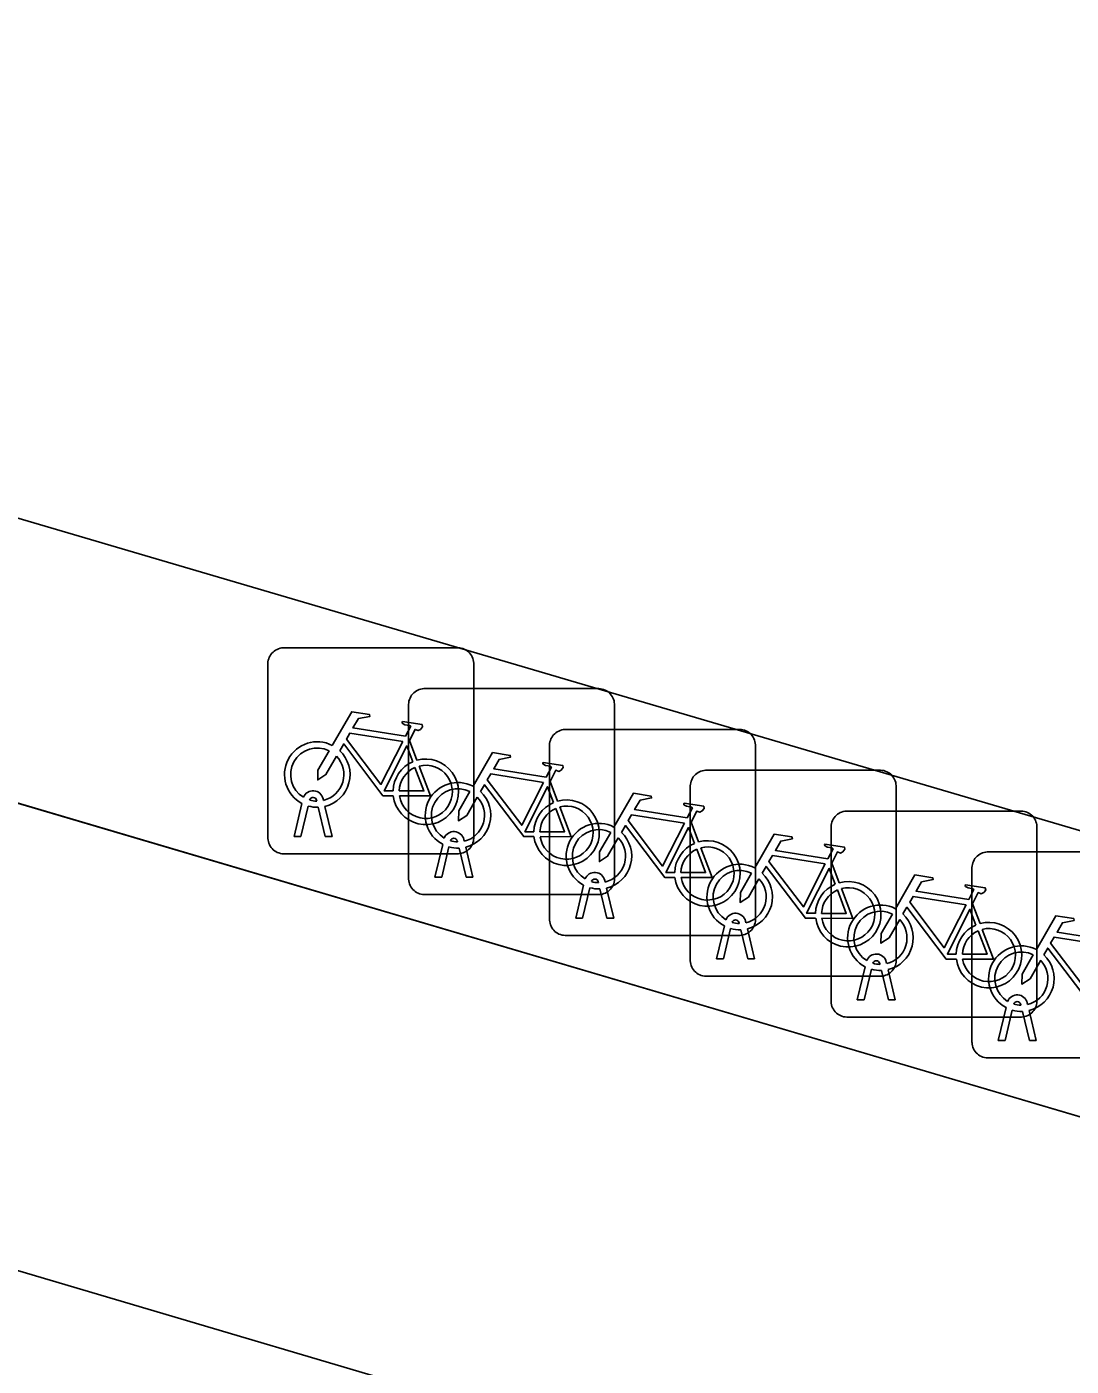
# Model space of a CAD drawing. Extents: x 161772 to 163126, y 383092 to 383917.
# Drawn here: x 163019.38 to 163024.45, y 383666.18 to 383672.67 of the extents above; entities that cross this region are included whole.
import ezdxf

# ---------------------------------------------------------------- set-up
doc = ezdxf.new("R2010")
doc.units = 0
for name, color, linetype in [('IMGEO_Erf', 7, 'Continuous'), ('IMGEO_Fietsenrek', 7, 'Continuous'), ('IMGEO_Pand', 7, 'Continuous'), ('IMGEO_Parkeervlak_open', 7, 'Continuous'), ('IMGEO_Voetpad_open', 7, 'Continuous')]:
    doc.layers.add(name, color=color, linetype=linetype)

msp = doc.modelspace()

# ---------------------------------------------------------------- linework, layer by layer
at = {"layer": 'IMGEO_Erf'}
for points in [[(162987.675, 383678.251), (163042.67, 383662.024)], [(163036.67, 383665.206), (163031.122, 383666.836), (163031.043, 383666.569), (163030.672, 383666.679), (163030.751, 383666.949), (163025.236, 383668.569), (163025.128, 383668.306), (163024.652, 383668.463), (163024.724, 383668.708), (163019.196, 383670.333), (163019.125, 383670.09), (163018.79, 383670.188), (163018.873, 383670.469), (163013.258, 383672.119), (163013.179, 383671.851), (163012.778, 383671.969), (163012.866, 383672.27), (163007.28, 383673.912), (163007.206, 383673.662), (163006.811, 383673.778), (163006.882, 383674.017), (163001.362, 383675.639)]]:
    msp.add_lwpolyline(points, dxfattribs=at)
at = {"layer": 'IMGEO_Fietsenrek'}
for p, q in [((163020.6279, 383669.6615), (163021.4688, 383669.6615)), ((163021.4688, 383669.6615), (163020.6279, 383669.6615)), ((163020.5535, 383668.7369), (163020.5535, 383669.5778)), ((163020.5535, 383669.5778), (163020.5535, 383668.7369)), ((163021.5525, 383669.5871), (163021.5525, 383668.7462)), ((163021.5525, 383668.7462), (163021.5525, 383669.5871)), ((163021.3109, 383669.4635), (163022.1518, 383669.4635)), ((163022.1518, 383669.4635), (163021.3109, 383669.4635)), ((163021.2365, 383668.5389), (163021.2365, 383669.3798)), ((163021.2365, 383669.3798), (163021.2365, 383668.5389)), ((163022.2355, 383669.3891), (163022.2355, 383668.5482)), ((163022.2355, 383668.5482), (163022.2355, 383669.3891)), ((163021.2402, 383669.2112), (163021.2765, 383669.116)), ((163021.9949, 383669.2655), (163022.8358, 383669.2655)), ((163022.8358, 383669.2655), (163021.9949, 383669.2655)), ((163021.9205, 383668.3409), (163021.9205, 383669.1818)), ((163021.9205, 383669.1818), (163021.9205, 383668.3409)), ((163022.9195, 383669.1911), (163022.9195, 383668.3502)), ((163022.9195, 383668.3502), (163022.9195, 383669.1911)), ((163021.9232, 383669.0132), (163021.9595, 383668.918)), ((163022.6779, 383669.0675), (163023.5188, 383669.0675)), ((163023.5188, 383669.0675), (163022.6779, 383669.0675)), ((163022.6035, 383668.1429), (163022.6035, 383668.9838)), ((163022.6035, 383668.9838), (163022.6035, 383668.1429)), ((163023.6025, 383668.9931), (163023.6025, 383668.1522)), ((163023.6025, 383668.1522), (163023.6025, 383668.9931)), ((163020.6805, 383668.7463), (163020.7188, 383668.9063)), ((163020.7492, 383668.8941), (163020.7139, 383668.7463)), ((163020.7909, 383668.9179), (163020.7899, 383668.9222)), ((163020.832, 383668.7463), (163020.7981, 383668.888)), ((163020.8216, 383668.9294), (163020.8234, 383668.9215)), ((163020.8304, 383668.8923), (163020.8654, 383668.7463)), ((163023.3609, 383668.8695), (163024.2018, 383668.8695)), ((163024.2018, 383668.8695), (163023.3609, 383668.8695)), ((163022.6072, 383668.8152), (163022.6435, 383668.72)), ((163023.2865, 383667.9449), (163023.2865, 383668.7858)), ((163023.2865, 383668.7858), (163023.2865, 383667.9449)), ((163024.2855, 383668.7951), (163024.2855, 383667.9542)), ((163024.2855, 383667.9542), (163024.2855, 383668.7951)), ((163020.7139, 383668.7463), (163020.6805, 383668.7463)), ((163020.8654, 383668.7463), (163020.832, 383668.7463)), ((163021.3635, 383668.5483), (163021.4018, 383668.7083)), ((163021.4322, 383668.6961), (163021.3969, 383668.5483)), ((163021.4739, 383668.7199), (163021.4729, 383668.7242)), ((163021.515, 383668.5483), (163021.4811, 383668.69)), ((163021.5046, 383668.7314), (163021.5064, 383668.7235)), ((163021.5134, 383668.6943), (163021.5484, 383668.5483)), ((163021.4781, 383668.6625), (163020.6372, 383668.6625)), ((163020.6372, 383668.6625), (163021.4781, 383668.6625)), ((163024.0449, 383668.6715), (163024.8858, 383668.6715)), ((163024.8858, 383668.6715), (163024.0449, 383668.6715)), ((163023.2902, 383668.6172), (163023.3265, 383668.522)), ((163023.9705, 383667.7469), (163023.9705, 383668.5878)), ((163023.9705, 383668.5878), (163023.9705, 383667.7469)), ((163021.3969, 383668.5483), (163021.3635, 383668.5483)), ((163021.5484, 383668.5483), (163021.515, 383668.5483)), ((163022.0475, 383668.3503), (163022.0858, 383668.5103)), ((163022.1162, 383668.4981), (163022.0809, 383668.3503)), ((163022.1579, 383668.5219), (163022.1569, 383668.5262)), ((163022.1886, 383668.5334), (163022.1904, 383668.5255)), ((163022.1974, 383668.4963), (163022.2324, 383668.3503)), ((163022.1611, 383668.4645), (163021.3202, 383668.4645)), ((163021.3202, 383668.4645), (163022.1611, 383668.4645)), ((163022.199, 383668.3503), (163022.1651, 383668.492)), ((163023.9732, 383668.4192), (163024.0095, 383668.324)), ((163022.0809, 383668.3503), (163022.0475, 383668.3503)), ((163022.2324, 383668.3503), (163022.199, 383668.3503)), ((163022.7305, 383668.1523), (163022.7688, 383668.3123)), ((163022.7992, 383668.3001), (163022.7639, 383668.1523)), ((163022.8409, 383668.3239), (163022.8399, 383668.3282)), ((163022.8716, 383668.3354), (163022.8734, 383668.3275)), ((163022.8804, 383668.2983), (163022.9154, 383668.1523)), ((163022.8451, 383668.2665), (163022.0042, 383668.2665)), ((163022.0042, 383668.2665), (163022.8451, 383668.2665)), ((163022.882, 383668.1523), (163022.8481, 383668.294)), ((163022.7639, 383668.1523), (163022.7305, 383668.1523)), ((163022.9154, 383668.1523), (163022.882, 383668.1523)), ((163023.4135, 383667.9543), (163023.4518, 383668.1143)), ((163023.5239, 383668.1259), (163023.5229, 383668.1302)), ((163023.5546, 383668.1374), (163023.5564, 383668.1295)), ((163023.5281, 383668.0685), (163022.6872, 383668.0685)), ((163022.6872, 383668.0685), (163023.5281, 383668.0685)), ((163023.4822, 383668.1021), (163023.4469, 383667.9543)), ((163023.565, 383667.9543), (163023.5311, 383668.096)), ((163023.5634, 383668.1003), (163023.5984, 383667.9543)), ((163023.4469, 383667.9543), (163023.4135, 383667.9543)), ((163023.5984, 383667.9543), (163023.565, 383667.9543)), ((163024.0975, 383667.7563), (163024.1358, 383667.9163)), ((163024.2079, 383667.9279), (163024.2069, 383667.9322)), ((163024.2386, 383667.9394), (163024.2404, 383667.9315)), ((163024.2111, 383667.8705), (163023.3702, 383667.8705)), ((163023.3702, 383667.8705), (163024.2111, 383667.8705)), ((163024.1662, 383667.9041), (163024.1309, 383667.7563)), ((163024.249, 383667.7563), (163024.2151, 383667.898)), ((163024.2474, 383667.9023), (163024.2824, 383667.7563)), ((163024.1309, 383667.7563), (163024.0975, 383667.7563)), ((163024.2824, 383667.7563), (163024.249, 383667.7563)), ((163024.8951, 383667.6725), (163024.0542, 383667.6725)), ((163024.0542, 383667.6725), (163024.8951, 383667.6725))]:
    msp.add_line(p, q, dxfattribs=at)
for points in [[(163020.8661, 383669.1882), (163020.9608, 383669.3517), (163021.047, 383669.3379), (163021.0487, 383669.3292), (163020.9926, 383669.3183), (163020.9664, 383669.273), (163021.2216, 383669.2322)], [(163021.2216, 383669.2322), (163021.2466, 383669.281), (163021.2415, 383669.285), (163021.2183, 383669.2887), (163021.2056, 383669.2962), (163021.2046, 383669.2993), (163021.2068, 383669.3039), (163021.3016, 383669.2888), (163021.3039, 383669.2785), (163021.2945, 383669.2661), (163021.2821, 383669.2597), (163021.2676, 383669.2659), (163021.2402, 383669.2112)], [(163021.2087, 383669.207), (163020.9519, 383669.248), (163020.9352, 383669.2192), (163021.1022, 383668.9989), (163021.2087, 383669.207)], [(163020.8868, 383669.1357), (163020.8352, 383669.0465), (163020.7953, 383669.0205), (163020.7965, 383669.068), (163020.851, 383669.1622)], [(163021.1618, 383668.9435), (163021.1121, 383668.9436), (163020.9214, 383669.1953), (163020.9024, 383669.1625)], [(163021.2567, 383669.109), (163021.2274, 383669.1858), (163021.118, 383668.9677), (163021.1607, 383668.9676)], [(163021.5491, 383668.9902), (163021.6438, 383669.1537), (163021.73, 383669.1399), (163021.7317, 383669.1312), (163021.6756, 383669.1203), (163021.6494, 383669.075), (163021.9046, 383669.0342)], [(163021.1907, 383668.9675), (163021.3106, 383668.9673), (163021.2674, 383669.0809)], [(163021.2872, 383669.0878), (163021.3422, 383668.9432), (163021.1921, 383668.9435)], [(163021.9046, 383669.0342), (163021.9296, 383669.083), (163021.9245, 383669.087), (163021.9013, 383669.0907), (163021.8886, 383669.0982), (163021.8876, 383669.1013), (163021.8898, 383669.1059), (163021.9846, 383669.0908), (163021.9869, 383669.0805), (163021.9775, 383669.0681), (163021.9651, 383669.0617), (163021.9506, 383669.0679), (163021.9232, 383669.0132)], [(163021.8917, 383669.009), (163021.6349, 383669.05), (163021.6182, 383669.0212), (163021.7852, 383668.8009), (163021.8917, 383669.009)], [(163021.5698, 383668.9377), (163021.5182, 383668.8485), (163021.4783, 383668.8225), (163021.4795, 383668.87), (163021.534, 383668.9642)], [(163021.8448, 383668.7455), (163021.7951, 383668.7456), (163021.6044, 383668.9973), (163021.5854, 383668.9645)], [(163021.9397, 383668.911), (163021.9104, 383668.9878), (163021.801, 383668.7697), (163021.8437, 383668.7696)], [(163022.2331, 383668.7922), (163022.3278, 383668.9557), (163022.414, 383668.9419), (163022.4157, 383668.9332), (163022.3596, 383668.9223), (163022.3334, 383668.877), (163022.5886, 383668.8362)], [(163021.9702, 383668.8898), (163022.0252, 383668.7452), (163021.8751, 383668.7455)], [(163022.5886, 383668.8362), (163022.6136, 383668.885), (163022.6085, 383668.889), (163022.5853, 383668.8927), (163022.5726, 383668.9002), (163022.5716, 383668.9033), (163022.5738, 383668.9079), (163022.6686, 383668.8928), (163022.6709, 383668.8825), (163022.6615, 383668.8701), (163022.6491, 383668.8637), (163022.6346, 383668.8699), (163022.6072, 383668.8152)], [(163021.8737, 383668.7695), (163021.9936, 383668.7693), (163021.9504, 383668.8829)], [(163022.5757, 383668.811), (163022.3189, 383668.852), (163022.3022, 383668.8232), (163022.4692, 383668.6029), (163022.5757, 383668.811)], [(163022.2538, 383668.7397), (163022.2022, 383668.6505), (163022.1623, 383668.6245), (163022.1635, 383668.672), (163022.218, 383668.7662)], [(163022.5288, 383668.5475), (163022.4791, 383668.5476), (163022.2884, 383668.7993), (163022.2694, 383668.7665)], [(163022.6237, 383668.713), (163022.5944, 383668.7898), (163022.485, 383668.5717), (163022.5277, 383668.5716)], [(163022.9161, 383668.5942), (163023.0108, 383668.7577), (163023.097, 383668.7439), (163023.0987, 383668.7352), (163023.0426, 383668.7243), (163023.0164, 383668.679), (163023.2716, 383668.6382)], [(163022.6542, 383668.6918), (163022.7092, 383668.5472), (163022.5591, 383668.5475)], [(163023.2716, 383668.6382), (163023.2966, 383668.687), (163023.2915, 383668.691), (163023.2683, 383668.6947), (163023.2556, 383668.7022), (163023.2546, 383668.7053), (163023.2568, 383668.7099), (163023.3516, 383668.6948), (163023.3539, 383668.6845), (163023.3445, 383668.6721), (163023.3321, 383668.6657), (163023.3176, 383668.6719), (163023.2902, 383668.6172)], [(163022.5577, 383668.5715), (163022.6776, 383668.5713), (163022.6344, 383668.6849)], [(163023.2587, 383668.613), (163023.0019, 383668.654), (163022.9852, 383668.6252), (163023.1522, 383668.4049), (163023.2587, 383668.613)], [(163022.9368, 383668.5417), (163022.8852, 383668.4525), (163022.8453, 383668.4265), (163022.8465, 383668.474), (163022.901, 383668.5682)], [(163023.2118, 383668.3495), (163023.1621, 383668.3496), (163022.9714, 383668.6013), (163022.9524, 383668.5685)], [(163023.3067, 383668.515), (163023.2774, 383668.5918), (163023.168, 383668.3737), (163023.2107, 383668.3736)], [(163023.5991, 383668.3962), (163023.6938, 383668.5597), (163023.78, 383668.5459), (163023.7817, 383668.5372), (163023.7256, 383668.5263), (163023.6994, 383668.481), (163023.9546, 383668.4402)], [(163023.3372, 383668.4938), (163023.3922, 383668.3492), (163023.2421, 383668.3495)], [(163023.9546, 383668.4402), (163023.9796, 383668.489), (163023.9745, 383668.493), (163023.9513, 383668.4967), (163023.9386, 383668.5042), (163023.9376, 383668.5073), (163023.9398, 383668.5119), (163024.0346, 383668.4968), (163024.0369, 383668.4865), (163024.0275, 383668.4741), (163024.0151, 383668.4677), (163024.0006, 383668.4739), (163023.9732, 383668.4192)], [(163023.2407, 383668.3735), (163023.3606, 383668.3733), (163023.3174, 383668.4869)], [(163023.9417, 383668.415), (163023.6849, 383668.456), (163023.6682, 383668.4272), (163023.8352, 383668.2069), (163023.9417, 383668.415)], [(163023.6198, 383668.3437), (163023.5682, 383668.2545), (163023.5283, 383668.2285), (163023.5295, 383668.276), (163023.584, 383668.3702)], [(163023.8948, 383668.1515), (163023.8451, 383668.1516), (163023.6544, 383668.4033), (163023.6354, 383668.3705)], [(163023.9897, 383668.317), (163023.9604, 383668.3938), (163023.851, 383668.1757), (163023.8937, 383668.1756)], [(163024.2831, 383668.1982), (163024.3778, 383668.3617), (163024.464, 383668.3479), (163024.4657, 383668.3392), (163024.4096, 383668.3283), (163024.3834, 383668.283), (163024.6386, 383668.2422)], [(163023.9237, 383668.1755), (163024.0436, 383668.1753), (163024.0004, 383668.2889)], [(163024.0202, 383668.2958), (163024.0752, 383668.1512), (163023.9251, 383668.1515)], [(163024.6257, 383668.217), (163024.3689, 383668.258), (163024.3522, 383668.2292), (163024.5192, 383668.0089), (163024.6257, 383668.217)], [(163024.3038, 383668.1457), (163024.2522, 383668.0565), (163024.2123, 383668.0305), (163024.2135, 383668.078), (163024.268, 383668.1722)], [(163024.5788, 383667.9535), (163024.5291, 383667.9536), (163024.3384, 383668.2053), (163024.3194, 383668.1725)]]:
    msp.add_lwpolyline(points, dxfattribs=at)
for centre, radius, start, end in [((163020.6312, 383669.5836), 0.0779, 92.4484, 184.28452), ((163020.6312, 383669.5836), 0.0779, 92.4484, 184.28452), ((163021.4746, 383669.5838), 0.0779, 2.4484, 94.28452), ((163021.4746, 383669.5838), 0.0779, 2.4484, 94.28452), ((163021.3142, 383669.3856), 0.0779, 92.4484, 184.28452), ((163021.3142, 383669.3856), 0.0779, 92.4484, 184.28452), ((163022.1576, 383669.3858), 0.0779, 2.4484, 94.28452), ((163022.1576, 383669.3858), 0.0779, 2.4484, 94.28452), ((163021.9982, 383669.1876), 0.0779, 92.4484, 184.28452), ((163021.9982, 383669.1876), 0.0779, 92.4484, 184.28452), ((163022.8416, 383669.1878), 0.0779, 2.4484, 94.28452), ((163022.8416, 383669.1878), 0.0779, 2.4484, 94.28452), ((163020.7931, 383669.0469), 0.159, 62.67661, 242.13685), ((163020.7931, 383669.0469), 0.129, 63.31916, 238.90302), ((163020.7931, 383669.0469), 0.159, 283.5766, 46.60424), ((163020.7931, 383669.0469), 0.129, 283.60429, 43.43025), ((163021.3197, 383668.9629), 0.159, 113.3408, 178.32165), ((163021.3197, 383668.9629), 0.159, 187.0065, 105.77075), ((163021.3197, 383668.9629), 0.129, 113.92302, 177.95563), ((163021.3197, 383668.9629), 0.129, 188.67146, 104.58832), ((163022.6812, 383668.9896), 0.0779, 92.4484, 184.28452), ((163022.6812, 383668.9896), 0.0779, 92.4484, 184.28452), ((163023.5246, 383668.9898), 0.0779, 2.4484, 94.28452), ((163023.5246, 383668.9898), 0.0779, 2.4484, 94.28452), ((163020.7729, 383668.9183), 0.0499, 12.8025, 158.69338), ((163021.4761, 383668.8489), 0.159, 62.67661, 242.13685), ((163021.4761, 383668.8489), 0.129, 63.31916, 238.90302), ((163021.4761, 383668.8489), 0.159, 283.5766, 46.60424), ((163020.7931, 383669.0469), 0.159, 253.99666, 271.78671), ((163020.7729, 383668.9183), 0.0174, 12.8025, 163.45023), ((163020.7931, 383669.0469), 0.129, 253.41502, 269.02044), ((163021.4761, 383668.8489), 0.129, 283.60429, 43.43025), ((163022.0027, 383668.7649), 0.159, 113.3408, 178.32165), ((163022.0027, 383668.7649), 0.159, 187.0065, 105.77075), ((163022.0027, 383668.7649), 0.129, 188.67146, 104.58832), ((163022.0027, 383668.7649), 0.129, 113.92302, 177.95563), ((163023.3642, 383668.7916), 0.0779, 92.4484, 184.28452), ((163023.3642, 383668.7916), 0.0779, 92.4484, 184.28452), ((163024.2076, 383668.7918), 0.0779, 2.4484, 94.28452), ((163024.2076, 383668.7918), 0.0779, 2.4484, 94.28452), ((163021.4559, 383668.7203), 0.0499, 12.8025, 158.69338), ((163022.1601, 383668.6509), 0.159, 62.67661, 242.13685), ((163022.1601, 383668.6509), 0.129, 63.31916, 238.90302), ((163022.1601, 383668.6509), 0.159, 283.5766, 46.60424), ((163020.6314, 383668.7402), 0.0779, 182.4484, 274.28452), ((163020.6314, 383668.7402), 0.0779, 182.4484, 274.28452), ((163021.4761, 383668.8489), 0.159, 253.99666, 271.78671), ((163021.4559, 383668.7203), 0.0174, 12.8025, 163.45023), ((163021.4761, 383668.8489), 0.129, 253.41502, 269.02044), ((163021.4748, 383668.7404), 0.0779, 272.4484, 4.28452), ((163021.4748, 383668.7404), 0.0779, 272.4484, 4.28452), ((163022.1601, 383668.6509), 0.129, 283.60429, 43.43025), ((163022.6867, 383668.5669), 0.159, 113.3408, 178.32165), ((163022.6867, 383668.5669), 0.159, 187.0065, 105.77075), ((163022.6867, 383668.5669), 0.129, 188.67146, 104.58832), ((163022.6867, 383668.5669), 0.129, 113.92302, 177.95563), ((163024.0482, 383668.5936), 0.0779, 92.4484, 184.28452), ((163024.0482, 383668.5936), 0.0779, 92.4484, 184.28452), ((163022.1399, 383668.5223), 0.0499, 12.8025, 158.69338), ((163022.8431, 383668.4529), 0.159, 62.67661, 242.13685), ((163022.8431, 383668.4529), 0.129, 63.31916, 238.90302), ((163022.8431, 383668.4529), 0.159, 283.5766, 46.60424), ((163021.3144, 383668.5422), 0.0779, 182.4484, 274.28452), ((163021.3144, 383668.5422), 0.0779, 182.4484, 274.28452), ((163022.1601, 383668.6509), 0.159, 253.99666, 271.78671), ((163022.1399, 383668.5223), 0.0174, 12.8025, 163.45023), ((163022.1601, 383668.6509), 0.129, 253.41502, 269.02044), ((163022.1578, 383668.5424), 0.0779, 272.4484, 4.28452), ((163022.1578, 383668.5424), 0.0779, 272.4484, 4.28452), ((163022.8431, 383668.4529), 0.129, 283.60429, 43.43025), ((163023.3697, 383668.3689), 0.159, 113.3408, 178.32165), ((163023.3697, 383668.3689), 0.159, 187.0065, 105.77075), ((163023.3697, 383668.3689), 0.129, 188.67146, 104.58832), ((163023.3697, 383668.3689), 0.129, 113.92302, 177.95563), ((163022.8229, 383668.3243), 0.0499, 12.8025, 158.69338), ((163023.5261, 383668.2549), 0.159, 62.67661, 242.13685), ((163023.5261, 383668.2549), 0.129, 63.31916, 238.90302), ((163023.5261, 383668.2549), 0.159, 283.5766, 46.60424), ((163021.9984, 383668.3442), 0.0779, 182.4484, 274.28452), ((163021.9984, 383668.3442), 0.0779, 182.4484, 274.28452), ((163022.8431, 383668.4529), 0.159, 253.99666, 271.78671), ((163022.8229, 383668.3243), 0.0174, 12.8025, 163.45023), ((163022.8431, 383668.4529), 0.129, 253.41502, 269.02044), ((163022.8418, 383668.3444), 0.0779, 272.4484, 4.28452), ((163022.8418, 383668.3444), 0.0779, 272.4484, 4.28452), ((163023.5261, 383668.2549), 0.129, 283.60429, 43.43025), ((163024.0527, 383668.1709), 0.159, 113.3408, 178.32165), ((163024.0527, 383668.1709), 0.159, 187.0065, 105.77075), ((163024.0527, 383668.1709), 0.129, 188.67146, 104.58832), ((163024.0527, 383668.1709), 0.129, 113.92302, 177.95563), ((163023.5059, 383668.1263), 0.0499, 12.8025, 158.69338), ((163024.2101, 383668.0569), 0.159, 62.67661, 242.13685), ((163024.2101, 383668.0569), 0.129, 63.31916, 238.90302), ((163024.2101, 383668.0569), 0.159, 283.5766, 46.60424), ((163022.6814, 383668.1462), 0.0779, 182.4484, 274.28452), ((163022.6814, 383668.1462), 0.0779, 182.4484, 274.28452), ((163023.5059, 383668.1263), 0.0174, 12.8025, 163.45023), ((163023.5261, 383668.2549), 0.129, 253.41502, 269.02044), ((163023.5248, 383668.1464), 0.0779, 272.4484, 4.28452), ((163023.5248, 383668.1464), 0.0779, 272.4484, 4.28452), ((163024.2101, 383668.0569), 0.129, 283.60429, 43.43025), ((163023.5261, 383668.2549), 0.159, 253.99666, 271.78671), ((163024.1899, 383667.9283), 0.0499, 12.8025, 158.69338), ((163023.3644, 383667.9482), 0.0779, 182.4484, 274.28452), ((163023.3644, 383667.9482), 0.0779, 182.4484, 274.28452), ((163024.1899, 383667.9283), 0.0174, 12.8025, 163.45023), ((163024.2101, 383668.0569), 0.129, 253.41502, 269.02044), ((163024.2078, 383667.9484), 0.0779, 272.4484, 4.28452), ((163024.2078, 383667.9484), 0.0779, 272.4484, 4.28452), ((163024.2101, 383668.0569), 0.159, 253.99666, 271.78671), ((163024.0484, 383667.7502), 0.0779, 182.4484, 274.28452), ((163024.0484, 383667.7502), 0.0779, 182.4484, 274.28452)]:
    msp.add_arc(centre, radius, start, end, dxfattribs=at)
at = {"layer": 'IMGEO_Pand'}
msp.add_lwpolyline([(163001.362, 383675.639), (163006.882, 383674.017), (163006.811, 383673.778), (163007.206, 383673.662), (163007.28, 383673.912), (163012.866, 383672.27), (163012.778, 383671.969), (163013.179, 383671.851), (163013.258, 383672.119), (163018.873, 383670.469), (163018.79, 383670.188), (163019.125, 383670.09), (163019.196, 383670.333), (163024.724, 383668.708), (163024.652, 383668.463), (163025.128, 383668.306), (163025.236, 383668.569), (163030.751, 383666.949), (163030.672, 383666.679), (163031.043, 383666.569), (163031.122, 383666.836), (163036.67, 383665.206)], dxfattribs=at)
at = {"layer": 'IMGEO_Parkeervlak_open'}
msp.add_lwpolyline([(163022.739, 383665.635), (162999.973, 383672.368)], dxfattribs=at)
at = {"layer": 'IMGEO_Voetpad_open'}
for points in [[(163042.936, 383662.935), (163042.67, 383662.024), (162987.675, 383678.251), (162985.885, 383679.89), (162980.972, 383681.299), (162961.892, 383686.897), (162945.013, 383691.788), (162939.867, 383693.265), (162934.573, 383694.806)], [(162999.973, 383672.368), (163022.739, 383665.635)]]:
    msp.add_lwpolyline(points, dxfattribs=at)

doc.saveas('drawing.dxf')
